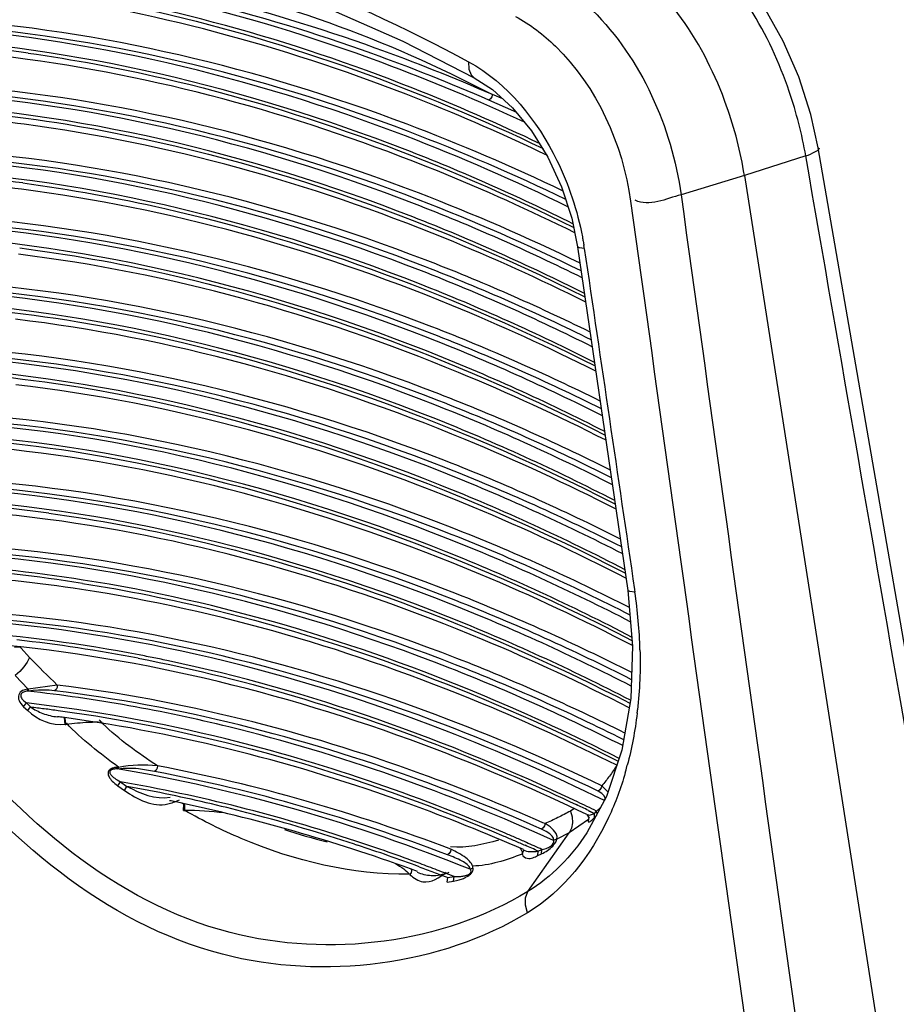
# Paper-space layout 'Sheet' of a CAD drawing. Header units: inches. Extents: x 0.2 to 10.8, y 0.2 to 8.3.
# Tile 312 of 545: x 5.2668 to 5.3405, y 7.1575 to 7.2403. Entities that reach past the tile are written whole.
import ezdxf

# ---------------------------------------------------------------- set-up
doc = ezdxf.new("R2010")
doc.units = ezdxf.units.IN
doc.header["$MEASUREMENT"] = 0
doc.layers.get('0').update_dxf_attribs({"lineweight": 5})

psp = doc.layouts.new('Sheet')

# ---------------------------------------------------------------- linework, layer by layer
at = {"color": 0, "linetype": 'ByBlock', "lineweight": -3}
for p, q in [((5.307382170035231, 7.23363006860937), (5.306512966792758, 7.233993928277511)), ((5.30831436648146, 7.232594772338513), (5.306217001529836, 7.23353237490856)), ((5.308398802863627, 7.232653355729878), (5.30831436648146, 7.232594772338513)), ((5.308528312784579, 7.232489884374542), (5.308314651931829, 7.232589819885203)), ((5.351402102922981, 7.128445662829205), (5.333908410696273, 7.229512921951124)), ((5.332854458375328, 7.228837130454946), (5.327693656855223, 7.227201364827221)), ((5.327693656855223, 7.227201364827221), (5.322376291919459, 7.225576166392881)), ((5.327693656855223, 7.227201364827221), (5.343579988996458, 7.125633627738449)), ((5.313184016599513, 7.223592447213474), (5.313667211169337, 7.221200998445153)), ((5.313667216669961, 7.22120099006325), (5.317909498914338, 7.192317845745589)), ((5.317909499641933, 7.192317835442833), (5.318300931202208, 7.18762240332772)), ((5.318461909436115, 7.192399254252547), (5.31849425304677, 7.192179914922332)), ((5.266337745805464, 7.187533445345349), (5.266797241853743, 7.187576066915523)), ((5.266901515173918, 7.18745801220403), (5.266797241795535, 7.187576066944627)), ((5.318300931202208, 7.18762240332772), (5.318154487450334, 7.183222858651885)), ((5.267608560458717, 7.186686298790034), (5.266901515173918, 7.18745801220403)), ((5.267500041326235, 7.184026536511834), (5.266385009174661, 7.185167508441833)), ((5.269932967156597, 7.184363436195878), (5.267500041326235, 7.184026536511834)), ((5.267500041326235, 7.184026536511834), (5.267442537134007, 7.18401830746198)), ((5.26744253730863, 7.1840183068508), (5.267445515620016, 7.18384956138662)), ((5.267502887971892, 7.183857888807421), (5.267445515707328, 7.183849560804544)), ((5.267500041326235, 7.184026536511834), (5.267502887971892, 7.183857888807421)), ((5.267109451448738, 7.182539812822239), (5.267345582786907, 7.182852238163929)), ((5.267109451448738, 7.182539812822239), (5.2674475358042, 7.182211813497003)), ((5.267345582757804, 7.182852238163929), (5.267682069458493, 7.182525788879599)), ((5.2674475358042, 7.182211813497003), (5.267682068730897, 7.182525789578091)), ((5.318154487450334, 7.183222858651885), (5.317405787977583, 7.178891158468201)), ((5.27053327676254, 7.181622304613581), (5.270471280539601, 7.181630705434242)), ((5.270536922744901, 7.181594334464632), (5.270474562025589, 7.181605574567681)), ((5.270587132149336, 7.181047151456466), (5.270536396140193, 7.181594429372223)), ((5.270587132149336, 7.181047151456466), (5.270652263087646, 7.181050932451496)), ((5.270652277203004, 7.181050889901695), (5.270608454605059, 7.181581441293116)), ((5.275008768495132, 7.17744936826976), (5.274965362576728, 7.177313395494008)), ((5.27503497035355, 7.177318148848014), (5.274965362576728, 7.1773133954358)), ((5.275078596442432, 7.177453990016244), (5.275008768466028, 7.177449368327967)), ((5.275078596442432, 7.177453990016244), (5.27503497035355, 7.177318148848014)), ((5.275037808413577, 7.175885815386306), (5.275236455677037, 7.176229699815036)), ((5.275037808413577, 7.175885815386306), (5.275600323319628, 7.175491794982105)), ((5.275236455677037, 7.176229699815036), (5.27579631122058, 7.175837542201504)), ((5.316229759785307, 7.175396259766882), (5.315703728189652, 7.175901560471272)), ((5.275600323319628, 7.175491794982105), (5.275796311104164, 7.175837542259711)), ((5.280520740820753, 7.174400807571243), (5.280425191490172, 7.174421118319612)), ((5.280522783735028, 7.174379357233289), (5.28042711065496, 7.174401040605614)), ((5.280547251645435, 7.173826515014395), (5.280565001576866, 7.174369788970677)), ((5.280646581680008, 7.173820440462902), (5.280669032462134, 7.174346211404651)), ((5.280547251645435, 7.173826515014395), (5.280646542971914, 7.17382052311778)), ((5.313367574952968, 7.173943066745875), (5.313069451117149, 7.173770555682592)), ((5.314453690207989, 7.173472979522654), (5.314651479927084, 7.173168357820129)), ((5.314592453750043, 7.17379259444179), (5.315090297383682, 7.173576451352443)), ((5.314593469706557, 7.17381739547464), (5.315090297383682, 7.173576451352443)), ((5.315090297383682, 7.173576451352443), (5.315262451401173, 7.173768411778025)), ((5.315106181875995, 7.173240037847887), (5.315090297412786, 7.173576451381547)), ((5.315224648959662, 7.173371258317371), (5.3152807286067, 7.173434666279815)), ((5.315262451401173, 7.173768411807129), (5.315576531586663, 7.174028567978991)), ((5.315316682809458, 7.173543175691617), (5.315262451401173, 7.173768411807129)), ((5.3152807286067, 7.173434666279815), (5.315316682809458, 7.173543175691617)), ((5.310939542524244, 7.172713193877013), (5.310764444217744, 7.172781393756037)), ((5.310939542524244, 7.172713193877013), (5.310764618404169, 7.172790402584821)), ((5.31458810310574, 7.173057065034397), (5.312957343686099, 7.171935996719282)), ((5.314619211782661, 7.173286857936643), (5.31458810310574, 7.173057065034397)), ((5.31458810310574, 7.173057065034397), (5.314661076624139, 7.17317253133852)), ((5.314800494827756, 7.172949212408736), (5.314873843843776, 7.173009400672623)), ((5.314873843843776, 7.173009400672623), (5.315106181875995, 7.173240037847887)), ((5.315106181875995, 7.173240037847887), (5.315224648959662, 7.173371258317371)), ((5.309500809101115, 7.167005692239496), (5.312957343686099, 7.171935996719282)), ((5.312957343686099, 7.171935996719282), (5.311938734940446, 7.171401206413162)), ((5.294934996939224, 7.170978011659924), (5.295174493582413, 7.170899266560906)), ((5.294935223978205, 7.170971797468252), (5.295174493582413, 7.170899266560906)), ((5.311938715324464, 7.171401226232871), (5.311666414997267, 7.171310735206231)), ((5.309029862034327, 7.170147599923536), (5.30916825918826, 7.170473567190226)), ((5.309134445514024, 7.170522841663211), (5.309170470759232, 7.170451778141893)), ((5.310340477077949, 7.170025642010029), (5.310372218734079, 7.170397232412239)), ((5.310340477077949, 7.170025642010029), (5.310651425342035, 7.170169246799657)), ((5.310372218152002, 7.170397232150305), (5.310681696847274, 7.17054015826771)), ((5.310651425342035, 7.170169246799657), (5.310681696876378, 7.170540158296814)), ((5.304884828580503, 7.168961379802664), (5.3046564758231, 7.168877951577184)), ((5.302702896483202, 7.167791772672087), (5.302770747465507, 7.16817392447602)), ((5.302702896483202, 7.167791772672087), (5.303238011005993, 7.16787394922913)), ((5.302770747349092, 7.168173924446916), (5.30330333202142, 7.168255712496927)), ((5.303238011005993, 7.16787394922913), (5.303303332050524, 7.168255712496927))]:
    psp.add_line(p, q, dxfattribs=at)
for points in [[(5.33390840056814, 7.229512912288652), (5.333285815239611, 7.232333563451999), (5.332277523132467, 7.235474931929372), (5.330964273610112, 7.238487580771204), (5.329374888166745, 7.241278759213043), (5.327542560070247, 7.243764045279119), (5.325500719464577, 7.24586941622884), (5.323518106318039, 7.247379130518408)], [(5.292686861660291, 7.241267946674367), (5.298980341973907, 7.238480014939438), (5.30499133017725, 7.235410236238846)], [(5.304512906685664, 7.236748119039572), (5.304522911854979, 7.236132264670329), (5.304719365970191, 7.235652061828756), (5.304991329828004, 7.235410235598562)], [(5.304991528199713, 7.235410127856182), (5.306508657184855, 7.234419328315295), (5.308211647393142, 7.232880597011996), (5.309792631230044, 7.230960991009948)], [(5.306512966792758, 7.233993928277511), (5.306471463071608, 7.233799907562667), (5.306363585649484, 7.233631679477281), (5.306217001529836, 7.23353237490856)], [(5.309792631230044, 7.230960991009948), (5.311184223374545, 7.22872262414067), (5.312329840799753, 7.226239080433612), (5.313184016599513, 7.223592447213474)], [(5.314241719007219, 7.221064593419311), (5.31382841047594, 7.221104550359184), (5.313667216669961, 7.22120099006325)], [(5.31849425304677, 7.192179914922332), (5.31807458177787, 7.192219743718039), (5.317909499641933, 7.192317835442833)], [(5.267608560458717, 7.186686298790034), (5.267416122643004, 7.18628630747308), (5.267134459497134, 7.185881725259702), (5.266782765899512, 7.185500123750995), (5.266385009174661, 7.185167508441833)], [(5.269932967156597, 7.184363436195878), (5.269919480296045, 7.184161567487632), (5.269832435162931, 7.183987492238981), (5.269694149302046, 7.183885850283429)], [(5.267442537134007, 7.18401830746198), (5.267322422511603, 7.183996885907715), (5.267213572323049, 7.183969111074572), (5.267111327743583, 7.183933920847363), (5.26701097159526, 7.183888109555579), (5.266912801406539, 7.183827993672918), (5.26682228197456, 7.183751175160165), (5.266746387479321, 7.183656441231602), (5.266692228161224, 7.183544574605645), (5.266665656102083, 7.183421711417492), (5.266666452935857, 7.183298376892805), (5.266689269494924, 7.183178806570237), (5.266731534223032, 7.183058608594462), (5.266794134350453, 7.182933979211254), (5.266877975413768, 7.18280496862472), (5.266982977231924, 7.182673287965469), (5.267109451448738, 7.182539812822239)], [(5.267445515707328, 7.183849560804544), (5.267347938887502, 7.183837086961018), (5.267260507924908, 7.183820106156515), (5.267179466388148, 7.183797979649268), (5.267101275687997, 7.183768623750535), (5.267026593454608, 7.183729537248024), (5.266960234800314, 7.183679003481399), (5.266908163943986, 7.183616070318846), (5.26687627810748, 7.183541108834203), (5.266868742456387, 7.183458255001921), (5.266884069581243, 7.183374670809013), (5.266917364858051, 7.183293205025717), (5.266967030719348, 7.183210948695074), (5.267034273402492, 7.18312531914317), (5.267119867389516, 7.183036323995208), (5.267223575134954, 7.182945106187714), (5.267345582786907, 7.182852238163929)], [(5.269694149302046, 7.183885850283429), (5.269251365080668, 7.183925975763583), (5.268801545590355, 7.18394130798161), (5.268353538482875, 7.183934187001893), (5.267916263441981, 7.18390598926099), (5.267502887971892, 7.183857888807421)], [(5.317405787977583, 7.178891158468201), (5.316096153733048, 7.174999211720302), (5.314454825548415, 7.171933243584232)], [(5.278355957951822, 7.177567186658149), (5.278336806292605, 7.177366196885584), (5.278245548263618, 7.177192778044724), (5.278105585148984, 7.177091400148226)], [(5.275008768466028, 7.177449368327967), (5.274918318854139, 7.177441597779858), (5.274834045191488, 7.17743084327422), (5.274755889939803, 7.177417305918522), (5.274683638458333, 7.17740115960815), (5.274617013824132, 7.177382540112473), (5.274555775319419, 7.17736155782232), (5.274499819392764, 7.177338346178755), (5.274448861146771, 7.177312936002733), (5.274402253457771, 7.177285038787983), (5.274359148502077, 7.177253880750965), (5.274318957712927, 7.177218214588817), (5.274282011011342, 7.177176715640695), (5.274249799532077, 7.177128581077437), (5.274224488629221, 7.17707394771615), (5.274207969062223, 7.177013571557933), (5.274201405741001, 7.176947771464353), (5.27420573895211, 7.176876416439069), (5.274221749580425, 7.1768001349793), (5.274249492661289, 7.176720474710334), (5.274288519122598, 7.176638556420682), (5.274338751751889, 7.17655429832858), (5.274400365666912, 7.176467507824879), (5.274473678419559, 7.176378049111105), (5.274559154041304, 7.176285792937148), (5.274657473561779, 7.176190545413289), (5.274769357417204, 7.176092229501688), (5.274895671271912, 7.175990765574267), (5.275037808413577, 7.175885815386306)], [(5.274965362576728, 7.1773133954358), (5.274888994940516, 7.177310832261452), (5.274818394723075, 7.177306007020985), (5.274753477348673, 7.177299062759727), (5.274694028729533, 7.177290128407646), (5.274639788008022, 7.177279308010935), (5.274590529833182, 7.17726668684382), (5.27454614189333, 7.177252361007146), (5.274506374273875, 7.177236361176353), (5.27447071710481, 7.177218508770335), (5.274438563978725, 7.177198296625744), (5.274409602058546, 7.177174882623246), (5.274384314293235, 7.177147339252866), (5.274364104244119, 7.177115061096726), (5.274350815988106, 7.177078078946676), (5.274345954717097, 7.177036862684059), (5.27435047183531, 7.176991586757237), (5.274365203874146, 7.176942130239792), (5.274390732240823, 7.176888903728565), (5.274426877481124, 7.176832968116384), (5.274473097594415, 7.176775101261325), (5.274529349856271, 7.176715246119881), (5.274595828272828, 7.176653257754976), (5.274672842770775, 7.176589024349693), (5.274760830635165, 7.176522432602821), (5.274860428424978, 7.176453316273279), (5.274972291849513, 7.176381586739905), (5.27509720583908, 7.176307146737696), (5.275236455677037, 7.176229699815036)], [(5.315703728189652, 7.175901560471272), (5.315658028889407, 7.175709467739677), (5.315547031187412, 7.175542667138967), (5.315399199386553, 7.175443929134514)], [(5.315943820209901, 7.174674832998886), (5.315990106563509, 7.174849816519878), (5.315921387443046, 7.17504490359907), (5.315724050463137, 7.175248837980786), (5.315399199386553, 7.175443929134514)], [(5.313069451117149, 7.173770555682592), (5.313209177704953, 7.173276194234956), (5.313237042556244, 7.172783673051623), (5.313151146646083, 7.172326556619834), (5.312957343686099, 7.171935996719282)], [(5.314453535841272, 7.173473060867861), (5.314503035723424, 7.173453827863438), (5.314589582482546, 7.173437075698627), (5.314677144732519, 7.17343599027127), (5.314763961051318, 7.173447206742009), (5.314849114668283, 7.173468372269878), (5.314932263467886, 7.17349785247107), (5.315012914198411, 7.173534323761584), (5.315090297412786, 7.173576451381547)], [(5.310939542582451, 7.172713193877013), (5.310897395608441, 7.172519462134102), (5.310789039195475, 7.172351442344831), (5.310642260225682, 7.172252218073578)], [(5.311938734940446, 7.171401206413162), (5.311955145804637, 7.171632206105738), (5.311861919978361, 7.171885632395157), (5.311662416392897, 7.172153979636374), (5.311356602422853, 7.172431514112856), (5.310939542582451, 7.172713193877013)], [(5.314580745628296, 7.173037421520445), (5.314554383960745, 7.172922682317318), (5.314571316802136, 7.172868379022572), (5.314612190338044, 7.172854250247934), (5.314667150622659, 7.172867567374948), (5.314730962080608, 7.172900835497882), (5.314800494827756, 7.172949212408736)], [(5.311666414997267, 7.171310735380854), (5.311650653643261, 7.171480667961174), (5.311538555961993, 7.17166485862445), (5.311333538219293, 7.171857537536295), (5.311035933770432, 7.172054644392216), (5.310642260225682, 7.172252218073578)], [(5.310651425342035, 7.170169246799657), (5.310779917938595, 7.170233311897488), (5.310904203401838, 7.170302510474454), (5.311024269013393, 7.170376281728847), (5.311140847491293, 7.170454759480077), (5.31125324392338, 7.170537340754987), (5.311361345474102, 7.170623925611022), (5.311471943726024, 7.1707209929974), (5.311584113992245, 7.17083034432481), (5.311686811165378, 7.170943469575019), (5.311772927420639, 7.17105289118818), (5.311838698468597, 7.171151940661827), (5.311885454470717, 7.17123860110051), (5.311916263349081, 7.171313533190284), (5.311934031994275, 7.171377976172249)], [(5.310681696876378, 7.170540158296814), (5.310806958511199, 7.170564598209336), (5.310924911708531, 7.170594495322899), (5.311035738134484, 7.170629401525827), (5.31114019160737, 7.170669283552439), (5.311237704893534, 7.170713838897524), (5.311328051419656, 7.170763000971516), (5.311416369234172, 7.170820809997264), (5.311500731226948, 7.170889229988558), (5.311571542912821, 7.170963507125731), (5.311623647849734, 7.171038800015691), (5.311655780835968, 7.171110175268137), (5.311670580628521, 7.171175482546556), (5.311671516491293, 7.1712344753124), (5.311661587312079, 7.171287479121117)], [(5.303031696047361, 7.17055664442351), (5.30299529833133, 7.170360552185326), (5.302891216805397, 7.170190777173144), (5.30274614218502, 7.170090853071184)], [(5.299586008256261, 7.168417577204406), (5.299710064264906, 7.168574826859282), (5.299749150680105, 7.168765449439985), (5.299717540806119, 7.168865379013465)], [(5.303238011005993, 7.16787394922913), (5.303368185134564, 7.167897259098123), (5.303490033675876, 7.167922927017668), (5.303603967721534, 7.167950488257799), (5.303710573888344, 7.167979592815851), (5.303810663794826, 7.168010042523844), (5.303905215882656, 7.168041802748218), (5.303995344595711, 7.168075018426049), (5.304082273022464, 7.168110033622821), (5.304166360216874, 7.168146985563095), (5.304246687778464, 7.168185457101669), (5.304322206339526, 7.168224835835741), (5.304392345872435, 7.168264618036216), (5.304458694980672, 7.168305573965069), (5.304524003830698, 7.168349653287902), (5.30459110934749, 7.168399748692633), (5.304660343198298, 7.168458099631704), (5.304728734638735, 7.168525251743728), (5.304791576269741, 7.168600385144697), (5.304843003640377, 7.168680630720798), (5.304877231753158, 7.16875926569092), (5.30489397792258, 7.168831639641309), (5.304895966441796, 7.168898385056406), (5.304884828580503, 7.168961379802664)], [(5.303303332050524, 7.168255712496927), (5.303432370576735, 7.168254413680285), (5.303551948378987, 7.168256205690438), (5.303662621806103, 7.168260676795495), (5.303765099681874, 7.16826747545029), (5.303860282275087, 7.168276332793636), (5.303949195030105, 7.168287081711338), (5.304032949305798, 7.1682996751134), (5.304112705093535, 7.168314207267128), (5.304188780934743, 7.168330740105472), (5.304260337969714, 7.168349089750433), (5.304326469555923, 7.16836893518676), (5.304386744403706, 7.168389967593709), (5.304442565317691, 7.168412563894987), (5.304496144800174, 7.16843787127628), (5.304549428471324, 7.16846778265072), (5.304601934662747, 7.168504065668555), (5.304650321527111, 7.168547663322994), (5.304689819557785, 7.168598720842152), (5.304715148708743, 7.168655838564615), (5.304722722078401, 7.168714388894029), (5.304713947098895, 7.168770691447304), (5.304691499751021, 7.168824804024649), (5.3046564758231, 7.168877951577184)], [(5.309465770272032, 7.165216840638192), (5.309284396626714, 7.165865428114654), (5.309296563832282, 7.166486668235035), (5.309500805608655, 7.167005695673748)]]:
    psp.add_lwpolyline(points, dxfattribs=at)
for centre, radius, start, end in [((5.250063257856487, 7.114061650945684), 0.1246444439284, 81.96611961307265, 86.38736108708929), ((5.250696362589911, 7.114581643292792), 0.1235099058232, 82.21813425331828, 86.54276096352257), ((5.251055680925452, 7.109470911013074), 0.123084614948, 82.48042975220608, 86.81992748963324), ((-32.04674012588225, 0.7067745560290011), 37.94431962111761, 9.742572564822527, 9.897439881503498), ((5.250783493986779, 7.103834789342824), 0.1237991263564, 82.45969828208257, 86.94054004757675), ((5.251412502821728, 7.104347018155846), 0.1226726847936, 82.72999155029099, 87.09745281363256), ((42.40171315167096, 12.34338426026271), 37.43085868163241, 187.8584941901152, 188.0162508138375), ((42.29938013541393, 12.34834962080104), 37.33444518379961, 187.8874393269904, 188.0456335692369), ((5.290700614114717, 7.217604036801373), 0.02379409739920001, 8.362621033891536, 8.931767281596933), ((5.25276288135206, 7.083073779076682), 0.1218061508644, 83.12225642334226, 87.86909758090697), ((5.252380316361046, 7.07614621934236), 0.1238164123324, 82.18128279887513, 87.23753489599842), ((5.253009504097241, 7.076661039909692), 0.122687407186, 82.44848839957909, 87.39077555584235), ((5.252802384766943, 7.070561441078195), 0.1241406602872, 81.0468240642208, 87.0708204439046), ((5.252534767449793, 7.068978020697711), 0.1254581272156, 81.05359874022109, 86.32450290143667), ((5.253166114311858, 7.069461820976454), 0.1243597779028, 81.30340749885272, 86.45473675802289), ((5.278091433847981, 7.186191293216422), 0.04084423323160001, 1.596550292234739, 8.431158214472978), ((5.252800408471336, 7.062254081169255), 0.1269309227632, 79.0957969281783, 85.73740643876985), ((5.25232777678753, 7.059509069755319), 0.1294268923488, 79.12797074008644, 83.69837137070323), ((5.320382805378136, 7.237171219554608), 0.07303319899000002, 223.7299224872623, 226.3081538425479), ((5.252835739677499, 7.052617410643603), 0.1320428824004, 76.18466574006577, 83.64754909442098), ((5.252353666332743, 7.051760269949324), 0.1319464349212, 76.07257438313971, 83.47589387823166), ((5.253493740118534, 7.056108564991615), 0.1266650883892, 82.29718446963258, 82.53503509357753), ((5.284711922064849, 7.18604295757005), 0.03421272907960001, 353.2015800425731, 353.6750752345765), ((5.289690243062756, 7.185080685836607), 0.02913766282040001, 344.6803891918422, 345.1583048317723), ((5.290129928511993, 7.184959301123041), 0.02868152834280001, 343.8816003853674, 344.509251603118), ((5.289887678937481, 7.185026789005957), 0.02893300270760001, 344.5085871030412, 344.680030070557), ((5.25215383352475, 7.043903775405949), 0.1340353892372, 78.24600086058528, 79.84045288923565), ((5.251109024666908, 7.0389863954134), 0.1390624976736, 75.33805310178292, 78.23727415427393), ((5.252413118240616, 7.04241121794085), 0.134949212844, 78.01972535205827, 78.4775160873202), ((5.237302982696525, 7.013816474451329), 0.1776910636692, 64.21654164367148, 64.58396580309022), ((5.280661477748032, 7.148314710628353), 0.02550581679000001, 82.5816158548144, 90.03354897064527), ((5.249036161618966, 7.031141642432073), 0.1471764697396, 71.82848526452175, 75.3303707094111), ((5.300864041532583, 7.207022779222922), 0.03676516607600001, 251.2135713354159, 257.0645013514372), ((5.246716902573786, 7.02446161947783), 0.15452630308, 69.65596969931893, 71.78199555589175), ((5.240378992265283, 7.014936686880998), 0.170748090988, 65.68622442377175, 66.16939914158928), ((5.246495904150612, 7.023319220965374), 0.1554010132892, 69.72321387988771, 71.74510190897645), ((5.240306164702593, 7.014104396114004), 0.1712796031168, 65.85331420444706, 66.25789116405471)]:
    psp.add_arc(centre, radius, start, end, dxfattribs=at)
for points, knots in [([(5.259642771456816, 7.24949602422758), (5.263173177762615, 7.249541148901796), (5.278843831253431, 7.248411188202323), (5.29386069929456, 7.242525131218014), (5.304512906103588, 7.236748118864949)], [0, 0, 0, 0, 0.2256238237, 1, 1, 1, 1]), ([(5.332854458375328, 7.228837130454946), (5.332540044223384, 7.230669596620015), (5.330817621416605, 7.237329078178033), (5.327123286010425, 7.243827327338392), (5.323090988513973, 7.246872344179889)], [0, 0, 0, 0, 0.2689832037, 1, 1, 1, 1]), ([(5.327693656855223, 7.227201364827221), (5.32738388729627, 7.229181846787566), (5.325561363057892, 7.236285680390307), (5.321174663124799, 7.243221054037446), (5.316534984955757, 7.245938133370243)], [0, 0, 0, 0, 0.2715735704, 1, 1, 1, 1]), ([(5.30927616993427, 7.231650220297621), (5.305325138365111, 7.233480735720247), (5.289994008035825, 7.23990415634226), (5.273580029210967, 7.243896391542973), (5.261358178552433, 7.24498221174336)], [0, 0, 0, 0, 0.2619316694, 1, 1, 1, 1]), ([(5.306217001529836, 7.23353237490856), (5.302983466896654, 7.234938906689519), (5.290368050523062, 7.23996619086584), (5.277066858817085, 7.243345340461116), (5.267097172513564, 7.244646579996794)], [0, 0, 0, 0, 0.2596526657, 1, 1, 1, 1]), ([(5.306512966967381, 7.233993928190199), (5.303274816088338, 7.235402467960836), (5.290641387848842, 7.240436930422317), (5.277321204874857, 7.243820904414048), (5.26733728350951, 7.245124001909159)], [0, 0, 0, 0, 0.2596526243, 1, 1, 1, 1]), ([(5.26733728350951, 7.245124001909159), (5.270420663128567, 7.245009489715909), (5.283359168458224, 7.243730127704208), (5.295885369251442, 7.239351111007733), (5.304724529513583, 7.234911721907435)], [0, 0, 0, 0, 0.2377697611, 1, 1, 1, 1]), ([(5.310945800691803, 7.244086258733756), (5.312410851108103, 7.243293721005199), (5.318300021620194, 7.238676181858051), (5.321576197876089, 7.231250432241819), (5.322376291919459, 7.225576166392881)], [0, 0, 0, 0, 0.2252112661, 1, 1, 1, 1]), ([(5.267836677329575, 7.24292056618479), (5.271413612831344, 7.242397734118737), (5.286193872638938, 7.239599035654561), (5.300473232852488, 7.23438964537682), (5.310772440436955, 7.229464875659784)], [0, 0, 0, 0, 0.2404987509, 1, 1, 1, 1]), ([(5.310523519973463, 7.229861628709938), (5.307010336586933, 7.231539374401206), (5.293334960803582, 7.237526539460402), (5.278787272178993, 7.241615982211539), (5.267866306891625, 7.243207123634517)], [0, 0, 0, 0, 0.2607746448, 1, 1, 1, 1]), ([(5.311146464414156, 7.228873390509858), (5.307572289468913, 7.230585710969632), (5.293673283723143, 7.23668346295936), (5.278870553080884, 7.24082257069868), (5.267765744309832, 7.242395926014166)], [0, 0, 0, 0, 0.2610979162, 1, 1, 1, 1]), ([(5.308443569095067, 7.240564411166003), (5.309681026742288, 7.239906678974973), (5.314670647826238, 7.236067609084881), (5.317472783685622, 7.229817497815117), (5.318134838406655, 7.225040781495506)], [0, 0, 0, 0, 0.2251682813, 1, 1, 1, 1]), ([(5.31290408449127, 7.224540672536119), (5.308426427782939, 7.226729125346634), (5.291121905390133, 7.234320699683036), (5.272357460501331, 7.238825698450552), (5.258466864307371, 7.239690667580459)], [0, 0, 0, 0, 0.2636768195, 1, 1, 1, 1]), ([(5.312695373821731, 7.225173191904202), (5.308369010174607, 7.227259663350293), (5.291629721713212, 7.234522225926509), (5.273544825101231, 7.238896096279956), (5.260130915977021, 7.239846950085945)], [0, 0, 0, 0, 0.2631782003, 1, 1, 1, 1]), ([(5.312473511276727, 7.22588361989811), (5.308182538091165, 7.227935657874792), (5.291574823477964, 7.235081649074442), (5.273654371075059, 7.239383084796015), (5.260360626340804, 7.240325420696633)], [0, 0, 0, 0, 0.2630241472, 1, 1, 1, 1]), ([(5.313288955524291, 7.223135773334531), (5.308680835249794, 7.225423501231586), (5.290891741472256, 7.233336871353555), (5.271529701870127, 7.237983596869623), (5.257220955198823, 7.238780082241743)], [0, 0, 0, 0, 0.2641633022, 1, 1, 1, 1]), ([(5.267483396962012, 7.237482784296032), (5.271305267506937, 7.236944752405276), (5.287136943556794, 7.233983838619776), (5.30239410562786, 7.228259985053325), (5.31335391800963, 7.222828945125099)], [0, 0, 0, 0, 0.2398547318, 1, 1, 1, 1]), ([(5.313447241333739, 7.222374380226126), (5.309660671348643, 7.224246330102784), (5.294959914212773, 7.230885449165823), (5.279218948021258, 7.235345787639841), (5.267419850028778, 7.236954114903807)], [0, 0, 0, 0, 0.261837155, 1, 1, 1, 1]), ([(5.313882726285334, 7.21982325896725), (5.309442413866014, 7.221983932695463), (5.292276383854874, 7.229486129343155), (5.273682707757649, 7.233954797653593), (5.259911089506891, 7.234843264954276)], [0, 0, 0, 0, 0.2635293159, 1, 1, 1, 1]), ([(5.304724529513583, 7.234911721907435), (5.305023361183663, 7.234761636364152), (5.305620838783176, 7.234458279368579), (5.306215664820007, 7.234149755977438), (5.306512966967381, 7.233993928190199)], [0, 0, 0, 0, 0.4990591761, 1, 1, 1, 1]), ([(5.314059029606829, 7.218594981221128), (5.309459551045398, 7.22087263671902), (5.29170040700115, 7.228754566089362), (5.272382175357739, 7.233389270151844), (5.258102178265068, 7.234197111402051)], [0, 0, 0, 0, 0.2640822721, 1, 1, 1, 1]), ([(5.313975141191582, 7.2191718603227), (5.309509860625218, 7.221358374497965), (5.292251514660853, 7.228947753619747), (5.273539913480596, 7.233470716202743), (5.259682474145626, 7.234364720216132)], [0, 0, 0, 0, 0.2636464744, 1, 1, 1, 1]), ([(5.314251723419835, 7.217280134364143), (5.309545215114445, 7.21964016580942), (5.291389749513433, 7.227787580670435), (5.271577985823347, 7.232534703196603), (5.256955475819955, 7.233277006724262)], [0, 0, 0, 0, 0.2644912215, 1, 1, 1, 1]), ([(5.257652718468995, 7.232959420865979), (5.26233560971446, 7.232688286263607), (5.281932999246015, 7.230407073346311), (5.30087687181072, 7.223698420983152), (5.314296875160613, 7.216983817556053)], [0, 0, 0, 0, 0.238146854, 1, 1, 1, 1]), ([(5.314364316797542, 7.216542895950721), (5.310483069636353, 7.218479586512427), (5.295425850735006, 7.225333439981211), (5.279266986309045, 7.229903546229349), (5.267163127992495, 7.231497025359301)], [0, 0, 0, 0, 0.2621559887, 1, 1, 1, 1]), ([(5.314826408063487, 7.213375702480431), (5.310271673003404, 7.215624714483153), (5.292679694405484, 7.223415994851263), (5.27356370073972, 7.228022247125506), (5.259423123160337, 7.228866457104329)], [0, 0, 0, 0, 0.2639440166, 1, 1, 1, 1]), ([(5.314733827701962, 7.214028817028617), (5.310203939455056, 7.21625163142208), (5.292703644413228, 7.223954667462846), (5.273705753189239, 7.228505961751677), (5.259650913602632, 7.229345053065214)], [0, 0, 0, 0, 0.2638261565, 1, 1, 1, 1]), ([(5.332854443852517, 7.228837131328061), (5.333136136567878, 7.228935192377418), (5.33348773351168, 7.229106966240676), (5.334020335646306, 7.229372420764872), (5.33401351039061, 7.229530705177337)], [0, 0, 0, 0, 0.6530983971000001, 1, 1, 1, 1]), ([(5.314910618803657, 7.212795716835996), (5.310221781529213, 7.215136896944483), (5.292130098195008, 7.223223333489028), (5.272405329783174, 7.227940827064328), (5.257842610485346, 7.228694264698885)], [0, 0, 0, 0, 0.2643809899, 1, 1, 1, 1]), ([(5.315103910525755, 7.211477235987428), (5.310308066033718, 7.213901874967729), (5.291820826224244, 7.222256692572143), (5.271600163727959, 7.227086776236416), (5.256694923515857, 7.227770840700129)], [0, 0, 0, 0, 0.2647922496, 1, 1, 1, 1]), ([(5.267028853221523, 7.226563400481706), (5.271035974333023, 7.226034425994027), (5.287668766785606, 7.223029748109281), (5.30367917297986, 7.21696719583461), (5.315145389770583, 7.211183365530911)], [0, 0, 0, 0, 0.2393876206, 1, 1, 1, 1]), ([(5.315213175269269, 7.210742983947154), (5.311245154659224, 7.212739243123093), (5.295861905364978, 7.219789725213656), (5.27931900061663, 7.224458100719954), (5.266936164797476, 7.22603351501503)], [0, 0, 0, 0, 0.2624518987, 1, 1, 1, 1]), ([(5.315763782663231, 7.206993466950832), (5.310985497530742, 7.209399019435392), (5.292561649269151, 7.217692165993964), (5.272428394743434, 7.222492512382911), (5.257582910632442, 7.223188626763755)], [0, 0, 0, 0, 0.2646839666, 1, 1, 1, 1]), ([(5.315678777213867, 7.207576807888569), (5.311034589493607, 7.209889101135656), (5.293109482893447, 7.217884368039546), (5.273587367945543, 7.22257390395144), (5.259163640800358, 7.223365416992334)], [0, 0, 0, 0, 0.2642426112, 1, 1, 1, 1]), ([(5.315585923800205, 7.208231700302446), (5.310966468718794, 7.210517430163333), (5.293132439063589, 7.218423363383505), (5.273728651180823, 7.223057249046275), (5.259390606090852, 7.22384406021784)], [0, 0, 0, 0, 0.2641240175, 1, 1, 1, 1]), ([(5.31595779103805, 7.205671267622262), (5.311072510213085, 7.208161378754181), (5.292253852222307, 7.216725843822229), (5.271622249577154, 7.221638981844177), (5.256434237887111, 7.222261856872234)], [0, 0, 0, 0, 0.2650977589, 1, 1, 1, 1]), ([(5.31408050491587, 7.222025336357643), (5.314103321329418, 7.221904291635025), (5.314147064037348, 7.2216622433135), (5.314187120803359, 7.221419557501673), (5.31420618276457, 7.221298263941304)], [0, 0, 0, 0, 0.5008011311, 1, 1, 1, 1]), ([(5.316066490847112, 7.204938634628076), (5.312008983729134, 7.206996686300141), (5.296289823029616, 7.214250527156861), (5.27934931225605, 7.219018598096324), (5.266678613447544, 7.220571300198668)], [0, 0, 0, 0, 0.262753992, 1, 1, 1, 1]), ([(5.266775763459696, 7.221103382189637), (5.270873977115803, 7.220581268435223), (5.287901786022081, 7.217563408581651), (5.30428400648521, 7.21133571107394), (5.315998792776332, 7.20537826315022)], [0, 0, 0, 0, 0.2391662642, 1, 1, 1, 1]), ([(5.316434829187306, 7.202433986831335), (5.31172618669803, 7.204783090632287), (5.293560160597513, 7.212892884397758), (5.273750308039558, 7.217608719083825), (5.2591301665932, 7.218340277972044)], [0, 0, 0, 0, 0.2644197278, 1, 1, 1, 1]), ([(5.316617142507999, 7.201188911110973), (5.311749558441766, 7.203659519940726), (5.292994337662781, 7.212161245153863), (5.272451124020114, 7.217044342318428), (5.257323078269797, 7.217680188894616)], [0, 0, 0, 0, 0.2649837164, 1, 1, 1, 1]), ([(5.316528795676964, 7.201776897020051), (5.311795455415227, 7.204152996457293), (5.29353872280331, 7.212353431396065), (5.273610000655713, 7.217125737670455), (5.258904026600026, 7.217861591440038)], [0, 0, 0, 0, 0.2645400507, 1, 1, 1, 1]), ([(5.316811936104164, 7.199862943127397), (5.311837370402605, 7.202419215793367), (5.292688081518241, 7.211195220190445), (5.271643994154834, 7.216191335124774), (5.256173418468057, 7.216750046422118)], [0, 0, 0, 0, 0.2653998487, 1, 1, 1, 1]), ([(5.256873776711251, 7.216444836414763), (5.261825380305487, 7.216229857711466), (5.282614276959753, 7.214032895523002), (5.30269957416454, 7.206826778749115), (5.316855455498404, 7.199569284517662)], [0, 0, 0, 0, 0.2375496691, 1, 1, 1, 1]), ([(5.316920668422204, 7.199131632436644), (5.312773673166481, 7.201252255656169), (5.296719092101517, 7.208711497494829), (5.279379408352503, 7.213579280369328), (5.266420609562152, 7.215106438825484)], [0, 0, 0, 0, 0.2630571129, 1, 1, 1, 1]), ([(5.317382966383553, 7.195972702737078), (5.312560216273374, 7.198413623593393), (5.293971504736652, 7.20682211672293), (5.273633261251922, 7.211677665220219), (5.258644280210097, 7.212354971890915)], [0, 0, 0, 0, 0.2648405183, 1, 1, 1, 1]), ([(5.317288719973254, 7.196631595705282), (5.31249055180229, 7.199045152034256), (5.293991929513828, 7.207361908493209), (5.273772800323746, 7.212160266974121), (5.25886959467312, 7.212833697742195)], [0, 0, 0, 0, 0.2647194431, 1, 1, 1, 1]), ([(5.317471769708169, 7.195381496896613), (5.312514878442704, 7.197917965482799), (5.293428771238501, 7.206630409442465), (5.272473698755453, 7.211596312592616), (5.257063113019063, 7.212168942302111)], [0, 0, 0, 0, 0.265284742, 1, 1, 1, 1]), ([(5.317667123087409, 7.194051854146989), (5.312603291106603, 7.196675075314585), (5.293123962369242, 7.205664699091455), (5.271665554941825, 7.210743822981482), (5.255912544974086, 7.211235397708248)], [0, 0, 0, 0, 0.2657031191, 1, 1, 1, 1]), ([(5.256640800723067, 7.210933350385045), (5.26167977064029, 7.21073789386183), (5.282858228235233, 7.208571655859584), (5.303316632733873, 7.201197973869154), (5.317710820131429, 7.193758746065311)], [0, 0, 0, 0, 0.2373545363, 1, 1, 1, 1]), ([(5.31777553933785, 7.193322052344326), (5.313562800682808, 7.195493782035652), (5.297262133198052, 7.2031230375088), (5.279626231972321, 7.20808409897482), (5.266451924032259, 7.209605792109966)], [0, 0, 0, 0, 0.2632882, 1, 1, 1, 1]), ([(5.318157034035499, 7.189659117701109), (5.313147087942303, 7.192236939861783), (5.293864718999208, 7.201082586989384), (5.272663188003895, 7.206105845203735), (5.257082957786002, 7.206645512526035)], [0, 0, 0, 0, 0.2654680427, 1, 1, 1, 1]), ([(5.318104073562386, 7.190234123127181), (5.313221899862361, 7.19272030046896), (5.294412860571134, 7.20127484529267), (5.27380057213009, 7.206193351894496), (5.258621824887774, 7.206835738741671)], [0, 0, 0, 0, 0.2650441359, 1, 1, 1, 1]), ([(5.318048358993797, 7.190874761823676), (5.313187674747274, 7.193336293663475), (5.294457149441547, 7.201808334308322), (5.273949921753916, 7.206675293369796), (5.258846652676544, 7.207314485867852)], [0, 0, 0, 0, 0.2649342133, 1, 1, 1, 1]), ([(5.318271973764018, 7.188369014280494), (5.313177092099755, 7.191019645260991), (5.29358319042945, 7.200098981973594), (5.271978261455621, 7.205224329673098), (5.256123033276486, 7.205704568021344)], [0, 0, 0, 0, 0.2658167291, 1, 1, 1, 1]), ([(5.257060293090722, 7.205395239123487), (5.262113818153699, 7.205194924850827), (5.283356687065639, 7.203000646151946), (5.303869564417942, 7.195572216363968), (5.318297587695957, 7.188085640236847)], [0, 0, 0, 0, 0.237304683, 1, 1, 1, 1]), ([(5.318304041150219, 7.18767944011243), (5.314122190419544, 7.18984205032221), (5.297937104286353, 7.197448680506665), (5.280434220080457, 7.202430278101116), (5.267349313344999, 7.204003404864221)], [0, 0, 0, 0, 0.263203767, 1, 1, 1, 1]), ([(5.318228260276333, 7.185410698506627), (5.313424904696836, 7.187838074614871), (5.294907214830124, 7.196205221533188), (5.274659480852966, 7.201052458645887), (5.259730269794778, 7.201755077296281)], [0, 0, 0, 0, 0.2647562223, 1, 1, 1, 1]), ([(5.318190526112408, 7.184271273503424), (5.313249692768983, 7.186802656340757), (5.294223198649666, 7.195502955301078), (5.273339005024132, 7.200483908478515), (5.257972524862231, 7.201090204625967)], [0, 0, 0, 0, 0.2652439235, 1, 1, 1, 1]), ([(5.318208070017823, 7.184808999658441), (5.313389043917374, 7.187255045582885), (5.294814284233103, 7.195684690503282), (5.27448935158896, 7.200571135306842), (5.259504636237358, 7.201276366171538)], [0, 0, 0, 0, 0.2648429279, 1, 1, 1, 1]), ([(5.318124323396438, 7.183076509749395), (5.313127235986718, 7.185658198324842), (5.2938947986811, 7.19452055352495), (5.272742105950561, 7.199575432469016), (5.25719166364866, 7.200145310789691)], [0, 0, 0, 0, 0.2654927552, 1, 1, 1, 1]), ([(5.318017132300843, 7.182456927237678), (5.314002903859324, 7.184514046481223), (5.298446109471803, 7.191781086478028), (5.28168627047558, 7.196625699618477), (5.269132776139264, 7.198284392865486)], [0, 0, 0, 0, 0.2626546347, 1, 1, 1, 1]), ([(5.269224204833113, 7.198811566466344), (5.273295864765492, 7.198254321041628), (5.290206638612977, 7.195105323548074), (5.306457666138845, 7.188811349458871), (5.318081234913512, 7.182827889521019)], [0, 0, 0, 0, 0.2391697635, 1, 1, 1, 1]), ([(5.317650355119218, 7.180326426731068), (5.313042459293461, 7.182623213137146), (5.295251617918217, 7.190576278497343), (5.275891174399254, 7.195283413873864), (5.261571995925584, 7.196139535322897)], [0, 0, 0, 0, 0.2641203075, 1, 1, 1, 1]), ([(5.317467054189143, 7.179266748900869), (5.312727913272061, 7.181656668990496), (5.29444946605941, 7.189907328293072), (5.274489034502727, 7.194726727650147), (5.259755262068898, 7.19548926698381)], [0, 0, 0, 0, 0.2645737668, 1, 1, 1, 1]), ([(5.317554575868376, 7.179764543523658), (5.312936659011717, 7.182073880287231), (5.295109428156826, 7.190069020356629), (5.275699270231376, 7.19480267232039), (5.261344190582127, 7.195660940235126)], [0, 0, 0, 0, 0.2641829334, 1, 1, 1, 1]), ([(5.272044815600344, 7.192909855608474), (5.275802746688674, 7.192320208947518), (5.291357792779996, 7.1891759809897), (5.306326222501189, 7.18339327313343), (5.317085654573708, 7.177963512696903)], [0, 0, 0, 0, 0.2399067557, 1, 1, 1, 1]), ([(5.317164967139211, 7.178196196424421), (5.313465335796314, 7.180070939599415), (5.299084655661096, 7.186754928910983), (5.283692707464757, 7.19137435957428), (5.272122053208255, 7.193189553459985)], [0, 0, 0, 0, 0.2615133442, 1, 1, 1, 1]), ([(5.316970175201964, 7.177615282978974), (5.313270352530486, 7.179472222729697), (5.298896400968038, 7.186084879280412), (5.283520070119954, 7.190630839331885), (5.271969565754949, 7.192391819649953)], [0, 0, 0, 0, 0.2616132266, 1, 1, 1, 1]), ([(5.315703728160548, 7.175901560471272), (5.311500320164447, 7.177923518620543), (5.295220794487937, 7.184988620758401), (5.277678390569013, 7.189333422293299), (5.264637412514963, 7.190409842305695)], [0, 0, 0, 0, 0.2627885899, 1, 1, 1, 1]), ([(5.315931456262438, 7.174654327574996), (5.311548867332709, 7.176801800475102), (5.294599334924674, 7.184275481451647), (5.276251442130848, 7.18879941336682), (5.262639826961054, 7.189794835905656)], [0, 0, 0, 0, 0.2634032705, 1, 1, 1, 1]), ([(5.315399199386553, 7.175443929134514), (5.311201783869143, 7.177463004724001), (5.294945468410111, 7.184518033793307), (5.277428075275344, 7.188856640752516), (5.264405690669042, 7.189931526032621)], [0, 0, 0, 0, 0.2627886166, 1, 1, 1, 1]), ([(5.314453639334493, 7.173473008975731), (5.310337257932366, 7.175449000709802), (5.294396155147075, 7.182364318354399), (5.27724451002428, 7.186666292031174), (5.264481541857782, 7.187800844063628)], [0, 0, 0, 0, 0.2627300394, 1, 1, 1, 1]), ([(5.279297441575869, 7.186392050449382), (5.27888334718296, 7.186479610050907), (5.27805551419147, 7.186650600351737), (5.277226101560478, 7.186813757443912), (5.276811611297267, 7.186893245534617)], [0, 0, 0, 0, 0.5007139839, 1, 1, 1, 1]), ([(5.276739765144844, 7.186612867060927), (5.286169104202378, 7.184805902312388), (5.298670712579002, 7.180980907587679), (5.310530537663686, 7.175752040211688), (5.313565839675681, 7.174309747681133)], [0, 0, 0, 0, 0.7407278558, 1, 1, 1, 1]), ([(5.310764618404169, 7.172790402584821), (5.307391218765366, 7.174277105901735), (5.294243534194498, 7.179572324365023), (5.280342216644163, 7.183081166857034), (5.269932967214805, 7.184363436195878)], [0, 0, 0, 0, 0.260079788, 1, 1, 1, 1]), ([(5.310642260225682, 7.172252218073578), (5.307259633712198, 7.173747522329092), (5.2940773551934, 7.179072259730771), (5.280134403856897, 7.182599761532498), (5.269694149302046, 7.183885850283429)], [0, 0, 0, 0, 0.2601283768, 1, 1, 1, 1]), ([(5.267682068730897, 7.182525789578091), (5.268002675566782, 7.182300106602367), (5.268727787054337, 7.181917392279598), (5.269527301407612, 7.181727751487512), (5.269944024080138, 7.181687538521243)], [0, 0, 0, 0, 0.483604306, 1, 1, 1, 1]), ([(5.267682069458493, 7.182525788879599), (5.268070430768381, 7.18248046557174), (5.26884769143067, 7.182386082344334), (5.269624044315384, 7.182284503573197), (5.270012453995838, 7.182231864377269)], [0, 0, 0, 0, 0.4993848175, 1, 1, 1, 1]), ([(5.270012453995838, 7.182231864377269), (5.270539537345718, 7.182160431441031), (5.271594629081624, 7.182010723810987), (5.272647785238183, 7.181847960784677), (5.273174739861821, 7.181763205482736)], [0, 0, 0, 0, 0.4991435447, 1, 1, 1, 1]), ([(5.309500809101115, 7.167005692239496), (5.302304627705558, 7.1626354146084), (5.281646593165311, 7.159964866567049), (5.266689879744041, 7.173205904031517), (5.260547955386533, 7.180913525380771)], [0, 0, 0, 0, 0.4607052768, 1, 1, 1, 1]), ([(5.309134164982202, 7.170522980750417), (5.305942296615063, 7.17191679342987), (5.293492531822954, 7.176904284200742), (5.280371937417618, 7.180286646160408), (5.27053327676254, 7.181622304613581)], [0, 0, 0, 0, 0.2596902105, 1, 1, 1, 1]), ([(5.270652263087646, 7.181050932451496), (5.270981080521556, 7.181099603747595), (5.271607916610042, 7.181176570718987), (5.272237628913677, 7.181224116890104), (5.272536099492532, 7.181239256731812)], [0, 0, 0, 0, 0.5265706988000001, 1, 1, 1, 1]), ([(5.272536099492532, 7.181239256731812), (5.272690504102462, 7.18124708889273), (5.27298300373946, 7.181258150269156), (5.27327570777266, 7.181261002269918), (5.273413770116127, 7.181260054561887)], [0, 0, 0, 0, 0.5282529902, 1, 1, 1, 1]), ([(5.273746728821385, 7.181130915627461), (5.273700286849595, 7.181177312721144), (5.273607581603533, 7.181270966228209), (5.273515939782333, 7.181365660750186), (5.27347022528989, 7.181413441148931)], [0, 0, 0, 0, 0.4981791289, 1, 1, 1, 1]), ([(5.309465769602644, 7.165216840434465), (5.302079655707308, 7.160759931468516), (5.280918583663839, 7.158089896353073), (5.265568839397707, 7.171601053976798), (5.259246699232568, 7.17948441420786)], [0, 0, 0, 0, 0.4605310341, 1, 1, 1, 1]), ([(5.316963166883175, 7.177592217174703), (5.316773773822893, 7.177289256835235), (5.316377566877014, 7.176707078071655), (5.315933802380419, 7.176160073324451), (5.315703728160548, 7.175901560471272)], [0, 0, 0, 0, 0.5079760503, 1, 1, 1, 1]), ([(5.278105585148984, 7.177091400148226), (5.277658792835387, 7.177175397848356), (5.276647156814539, 7.177382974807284), (5.275603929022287, 7.177362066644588), (5.275032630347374, 7.177289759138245)], [0, 0, 0, 0, 0.4411743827, 1, 1, 1, 1]), ([(5.317683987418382, 7.176996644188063), (5.317311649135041, 7.175708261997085), (5.31566439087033, 7.171166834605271), (5.312467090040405, 7.167028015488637), (5.309465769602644, 7.165216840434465)], [0, 0, 0, 0, 0.2767123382, 1, 1, 1, 1]), ([(5.279226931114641, 7.174362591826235), (5.279387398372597, 7.174400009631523), (5.279721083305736, 7.174501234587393), (5.280040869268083, 7.174639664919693), (5.28020515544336, 7.174720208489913)], [0, 0, 0, 0, 0.4738371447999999, 1, 1, 1, 1]), ([(5.315262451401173, 7.173768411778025), (5.314996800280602, 7.173898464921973), (5.31446541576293, 7.17415697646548), (5.313932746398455, 7.17441283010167), (5.31366637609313, 7.174539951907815)], [0, 0, 0, 0, 0.5005315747, 1, 1, 1, 1]), ([(5.299549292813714, 7.168450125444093), (5.29472999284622, 7.168408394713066), (5.288074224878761, 7.169995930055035), (5.282187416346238, 7.172946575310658), (5.280646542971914, 7.17382052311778)], [0, 0, 0, 0, 0.7312278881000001, 1, 1, 1, 1]), ([(5.313069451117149, 7.173770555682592), (5.312721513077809, 7.173578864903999), (5.312018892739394, 7.173210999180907), (5.31130111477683, 7.172873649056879), (5.310939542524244, 7.172713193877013)], [0, 0, 0, 0, 0.5010546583, 1, 1, 1, 1]), ([(5.309367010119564, 7.171127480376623), (5.309068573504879, 7.171259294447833), (5.308471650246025, 7.171520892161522), (5.307873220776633, 7.171779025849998), (5.307573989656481, 7.17190706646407)], [0, 0, 0, 0, 0.500595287, 1, 1, 1, 1]), ([(5.307472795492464, 7.171664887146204), (5.307772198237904, 7.171537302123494), (5.308370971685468, 7.171280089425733), (5.308968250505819, 7.171019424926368), (5.309266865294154, 7.170888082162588)], [0, 0, 0, 0, 0.49940925, 1, 1, 1, 1]), ([(5.304649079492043, 7.168904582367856), (5.304563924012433, 7.169206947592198), (5.303829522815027, 7.16966753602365), (5.303161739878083, 7.169933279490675), (5.30274614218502, 7.170090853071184)], [0, 0, 0, 0, 0.4140916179, 1, 1, 1, 1]), ([(5.30487722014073, 7.168988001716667), (5.304862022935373, 7.169331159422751), (5.304162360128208, 7.16999146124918), (5.303465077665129, 7.170346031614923), (5.303031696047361, 7.17055664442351)], [0, 0, 0, 0, 0.4161839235, 1, 1, 1, 1]), ([(5.308853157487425, 7.170636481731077), (5.308883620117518, 7.170596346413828), (5.308937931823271, 7.170516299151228), (5.308980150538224, 7.170428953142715), (5.308996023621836, 7.170385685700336)], [0, 0, 0, 0, 0.5222833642, 1, 1, 1, 1]), ([(5.308996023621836, 7.170385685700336), (5.309010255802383, 7.170346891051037), (5.309031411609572, 7.170268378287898), (5.309033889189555, 7.170186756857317), (5.309029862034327, 7.170147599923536)], [0, 0, 0, 0, 0.5121419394, 1, 1, 1, 1]), ([(5.309032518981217, 7.170124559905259), (5.309051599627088, 7.16995027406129), (5.309615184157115, 7.169635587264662), (5.31005998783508, 7.169898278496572), (5.310340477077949, 7.170025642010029)], [0, 0, 0, 0, 0.3627119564, 1, 1, 1, 1]), ([(5.30911182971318, 7.170501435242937), (5.309285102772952, 7.17041490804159), (5.309715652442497, 7.17032911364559), (5.310142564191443, 7.170361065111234), (5.310372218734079, 7.170397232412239)], [0, 0, 0, 0, 0.4544671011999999, 1, 1, 1, 1]), ([(5.298355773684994, 7.169342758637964), (5.298597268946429, 7.16921317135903), (5.299027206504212, 7.168960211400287), (5.299414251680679, 7.168630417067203), (5.299549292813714, 7.168450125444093)], [0, 0, 0, 0, 0.548875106, 1, 1, 1, 1]), ([(5.30330333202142, 7.168255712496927), (5.30282680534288, 7.168442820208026), (5.301873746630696, 7.168811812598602), (5.300917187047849, 7.169171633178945), (5.300438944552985, 7.169348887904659)], [0, 0, 0, 0, 0.5009343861, 1, 1, 1, 1]), ([(5.299586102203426, 7.168417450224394), (5.299894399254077, 7.168143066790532), (5.300928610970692, 7.167434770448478), (5.302075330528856, 7.168195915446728), (5.302638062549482, 7.168626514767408)], [0, 0, 0, 0, 0.3680703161, 1, 1, 1, 1]), ([(5.300182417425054, 7.168641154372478), (5.300554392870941, 7.168477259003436), (5.30147356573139, 7.168243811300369), (5.302406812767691, 7.168443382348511), (5.302890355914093, 7.168620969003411)], [0, 0, 0, 0, 0.4410589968, 1, 1, 1, 1]), ([(5.300350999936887, 7.169089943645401), (5.300754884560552, 7.16894078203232), (5.301562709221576, 7.168638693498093), (5.302368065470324, 7.16833008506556), (5.302770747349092, 7.168173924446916)], [0, 0, 0, 0, 0.4992156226, 1, 1, 1, 1])]:
    psp.add_open_spline(points, degree=3, knots=knots, dxfattribs=at)
for points in [[(5.304512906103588, 7.236748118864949), (5.307774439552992, 7.234979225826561), (5.310300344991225, 7.23178574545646), (5.311940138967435, 7.228457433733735)], [(5.311940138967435, 7.228457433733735), (5.312938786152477, 7.226430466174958), (5.313661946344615, 7.224245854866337), (5.31408050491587, 7.222025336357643)], [(5.322376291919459, 7.225576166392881), (5.321123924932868, 7.225230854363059), (5.319684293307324, 7.224559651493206), (5.318507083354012, 7.225109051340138)], [(5.314241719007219, 7.221064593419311), (5.31564624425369, 7.211509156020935), (5.317052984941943, 7.201954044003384), (5.318461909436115, 7.192399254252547)], [(5.318919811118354, 7.187329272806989), (5.318965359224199, 7.185643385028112), (5.318902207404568, 7.183950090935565), (5.318716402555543, 7.182273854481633)], [(5.31366637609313, 7.174539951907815), (5.302729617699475, 7.179759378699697), (5.291153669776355, 7.183885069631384), (5.279297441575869, 7.186392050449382)], [(5.2674475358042, 7.182211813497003), (5.268248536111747, 7.181440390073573), (5.269486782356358, 7.180902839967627), (5.27058502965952, 7.181077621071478)], [(5.273174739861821, 7.181763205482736), (5.284941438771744, 7.179870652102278), (5.296508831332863, 7.176336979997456), (5.307472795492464, 7.171664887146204)], [(5.318684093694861, 7.181992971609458), (5.318508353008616, 7.180518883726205), (5.318236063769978, 7.17905209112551), (5.317855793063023, 7.177617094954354)], [(5.275078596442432, 7.177453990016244), (5.273539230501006, 7.178592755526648), (5.2719983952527, 7.179764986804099), (5.270700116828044, 7.181172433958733)], [(5.27835595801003, 7.177567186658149), (5.276740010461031, 7.178644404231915), (5.27512065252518, 7.179758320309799), (5.273746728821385, 7.181130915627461)], [(5.311661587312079, 7.171287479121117), (5.302886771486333, 7.175277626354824), (5.293729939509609, 7.178549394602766), (5.284366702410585, 7.180840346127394)], [(5.307573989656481, 7.17190706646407), (5.299985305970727, 7.175154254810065), (5.292126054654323, 7.177850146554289), (5.284112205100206, 7.179827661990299)], [(5.278355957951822, 7.177567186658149), (5.27726906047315, 7.17765127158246), (5.276156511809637, 7.17764854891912), (5.275088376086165, 7.177430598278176)], [(5.303031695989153, 7.170556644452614), (5.295036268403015, 7.173587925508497), (5.286759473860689, 7.175987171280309), (5.27835595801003, 7.177567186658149)], [(5.3046564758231, 7.168877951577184), (5.295099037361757, 7.172687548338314), (5.285111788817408, 7.175608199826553), (5.274965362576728, 7.1773133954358)], [(5.30274614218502, 7.170090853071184), (5.294762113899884, 7.173117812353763), (5.286497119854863, 7.175513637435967), (5.278105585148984, 7.177091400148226)], [(5.295026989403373, 7.171242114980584), (5.288564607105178, 7.173368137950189), (5.281938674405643, 7.175062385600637), (5.275236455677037, 7.176229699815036)], [(5.275600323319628, 7.175491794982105), (5.276641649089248, 7.174771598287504), (5.277993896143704, 7.174075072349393), (5.279226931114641, 7.174362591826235)], [(5.275796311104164, 7.175837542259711), (5.276896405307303, 7.175257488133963), (5.278191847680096, 7.174722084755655), (5.279416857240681, 7.174936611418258)], [(5.300226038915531, 7.168691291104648), (5.29380379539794, 7.171041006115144), (5.287209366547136, 7.17297649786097), (5.280520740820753, 7.174400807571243)], [(5.314454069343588, 7.171931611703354), (5.313178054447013, 7.16998380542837), (5.311489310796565, 7.168217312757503), (5.309500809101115, 7.167005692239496)], [(5.30703919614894, 7.171320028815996), (5.305734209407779, 7.170941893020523), (5.30435531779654, 7.170637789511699), (5.303002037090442, 7.17075865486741)], [(5.309029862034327, 7.170147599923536), (5.307683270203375, 7.169655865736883), (5.306280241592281, 7.169162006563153), (5.304846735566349, 7.169148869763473)]]:
    psp.add_open_spline(points, degree=3, dxfattribs=at)

doc.saveas('drawing.dxf')
